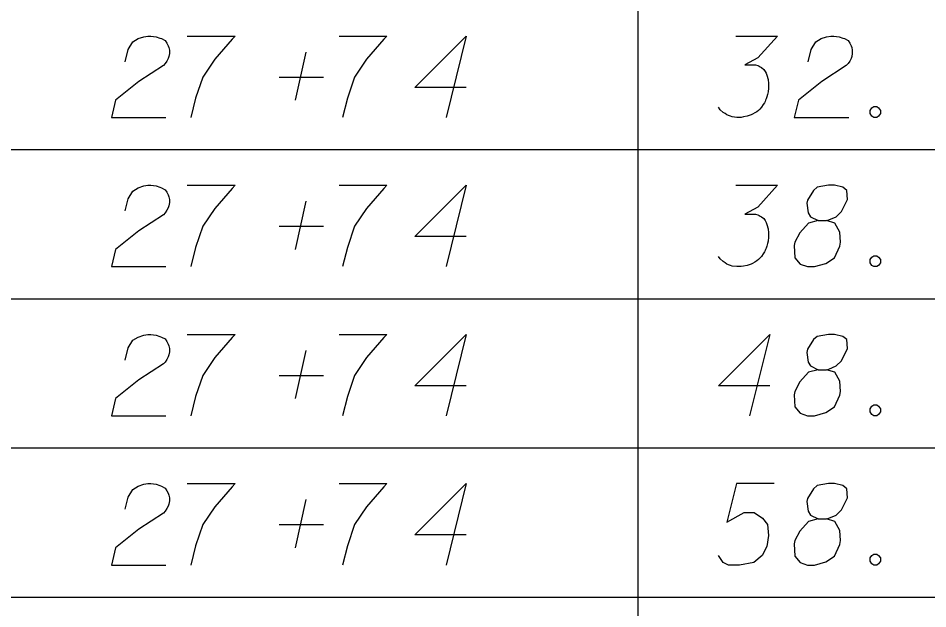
# Model space of a CAD drawing. Extents: x 2074207 to 2076812, y 516372 to 523312.
# Drawn here: x 2076345.6 to 2076399.3, y 517847.8 to 517882.7 of the extents above; entities that cross this region are included whole.
import ezdxf

# ---------------------------------------------------------------- set-up
doc = ezdxf.new("R2010")
doc.units = 0
doc.layers.add('Prop DirtTable_ Soil Test Results - Outline (Minor)', color=7, linetype='Continuous')
doc.layers.add('Prop DirtTable_ Soil Test Results - Tx (Sample Data)', color=7, linetype='Continuous')

msp = doc.modelspace()

# ---------------------------------------------------------------- linework, layer by layer
at = {"layer": 'Prop DirtTable_ Soil Test Results - Outline (Minor)'}
for p, q in [((2076382.2, 517883.718), (2076382.2, 517874.918)), ((2076260.609, 517874.918), (2076811.903, 517874.918)), ((2076260.609, 517874.918), (2076811.903, 517874.918)), ((2076382.2, 517874.918), (2076382.2, 517866.118)), ((2076260.609, 517866.118), (2076811.903, 517866.118)), ((2076260.609, 517866.118), (2076811.903, 517866.118)), ((2076382.2, 517866.118), (2076382.2, 517857.318)), ((2076260.609, 517857.318), (2076811.903, 517857.318)), ((2076260.609, 517857.318), (2076811.903, 517857.318)), ((2076382.2, 517857.318), (2076382.2, 517848.518)), ((2076260.609, 517848.518), (2076811.903, 517848.518)), ((2076260.609, 517848.518), (2076811.903, 517848.518)), ((2076382.2, 517848.518), (2076382.2, 517839.718))]:
    msp.add_line(p, q, dxfattribs=at)
at = {"layer": 'Prop DirtTable_ Soil Test Results - Tx (Sample Data)'}
for points in [[(2076351.927, 517880.095), (2076352.103, 517880.813), (2076352.386, 517881.267), (2076352.703, 517881.456), (2076353.02, 517881.569), (2076353.267, 517881.607), (2076353.444, 517881.607), (2076353.761, 517881.569), (2076353.973, 517881.493), (2076354.079, 517881.456), (2076354.29, 517881.342), (2076354.396, 517881.191), (2076354.467, 517881.04), (2076354.502, 517880.926), (2076354.537, 517880.775), (2076354.537, 517880.586), (2076354.502, 517880.397), (2076354.467, 517880.284), (2076354.396, 517880.133), (2076354.29, 517879.982), (2076354.185, 517879.868), (2076352.738, 517878.923), (2076351.363, 517877.827), (2076351.116, 517876.807), (2076354.326, 517876.807)], [(2076355.596, 517881.607), (2076358.418, 517881.607), (2076358.241, 517881.418), (2076357.218, 517880.246), (2076356.513, 517879.188), (2076356.089, 517877.941), (2076355.807, 517876.807)], [(2076364.556, 517881.607), (2076367.378, 517881.607), (2076367.201, 517881.418), (2076366.178, 517880.246), (2076365.473, 517879.188), (2076365.049, 517877.941), (2076364.767, 517876.807)], [(2076372.069, 517878.583), (2076369.036, 517878.583), (2076372.069, 517881.607), (2076370.87, 517876.807)], [(2076387.979, 517881.607), (2076390.448, 517881.607), (2076389.284, 517880.322), (2076388.508, 517879.906), (2076389.143, 517879.906), (2076389.284, 517879.868), (2076389.354, 517879.83), (2076389.425, 517879.793), (2076389.495, 517879.755), (2076389.637, 517879.641), (2076389.707, 517879.528), (2076389.778, 517879.415), (2076389.813, 517879.301), (2076389.883, 517879.037), (2076389.919, 517878.81), (2076389.919, 517878.697), (2076389.919, 517878.545), (2076389.883, 517878.319), (2076389.848, 517878.167), (2076389.813, 517878.016), (2076389.778, 517877.903), (2076389.742, 517877.827), (2076389.707, 517877.752), (2076389.672, 517877.676), (2076389.601, 517877.563), (2076389.495, 517877.412), (2076389.39, 517877.298), (2076389.319, 517877.223), (2076389.213, 517877.147), (2076389.107, 517877.071), (2076388.966, 517876.996), (2076388.896, 517876.958), (2076388.649, 517876.882), (2076388.437, 517876.845), (2076388.296, 517876.807), (2076388.049, 517876.807), (2076387.767, 517876.845), (2076387.661, 517876.882), (2076387.555, 517876.92), (2076387.449, 517876.958), (2076387.344, 517877.034), (2076387.238, 517877.109), (2076387.061, 517877.26), (2076386.956, 517877.412)], [(2076392.247, 517880.095), (2076392.423, 517880.813), (2076392.706, 517881.267), (2076393.023, 517881.456), (2076393.34, 517881.569), (2076393.587, 517881.607), (2076393.764, 517881.607), (2076394.081, 517881.569), (2076394.293, 517881.493), (2076394.399, 517881.456), (2076394.61, 517881.342), (2076394.716, 517881.191), (2076394.787, 517881.04), (2076394.822, 517880.926), (2076394.857, 517880.775), (2076394.857, 517880.586), (2076394.822, 517880.397), (2076394.787, 517880.284), (2076394.716, 517880.133), (2076394.61, 517879.982), (2076394.505, 517879.868), (2076393.058, 517878.923), (2076391.683, 517877.827), (2076391.436, 517876.807), (2076394.646, 517876.807)], [(2076361.98, 517877.827), (2076362.615, 517880.662)], [(2076361.028, 517879.188), (2076363.638, 517879.188)], [(2076396.127, 517877.449), (2076396.304, 517877.449), (2076396.409, 517877.374), (2076396.515, 517877.223), (2076396.515, 517877.034), (2076396.409, 517876.882), (2076396.304, 517876.807), (2076396.127, 517876.807), (2076396.021, 517876.882), (2076395.916, 517877.034), (2076395.916, 517877.223), (2076396.021, 517877.374), (2076396.127, 517877.449)], [(2076351.927, 517871.295), (2076352.103, 517872.013), (2076352.386, 517872.467), (2076352.703, 517872.656), (2076353.02, 517872.769), (2076353.267, 517872.807), (2076353.444, 517872.807), (2076353.761, 517872.769), (2076353.973, 517872.693), (2076354.079, 517872.656), (2076354.29, 517872.542), (2076354.396, 517872.391), (2076354.467, 517872.24), (2076354.502, 517872.126), (2076354.537, 517871.975), (2076354.537, 517871.786), (2076354.502, 517871.597), (2076354.467, 517871.484), (2076354.396, 517871.333), (2076354.29, 517871.182), (2076354.185, 517871.068), (2076352.738, 517870.123), (2076351.363, 517869.027), (2076351.116, 517868.007), (2076354.326, 517868.007)], [(2076355.596, 517872.807), (2076358.418, 517872.807), (2076358.241, 517872.618), (2076357.218, 517871.446), (2076356.513, 517870.388), (2076356.089, 517869.141), (2076355.807, 517868.007)], [(2076364.556, 517872.807), (2076367.378, 517872.807), (2076367.201, 517872.618), (2076366.178, 517871.446), (2076365.473, 517870.388), (2076365.049, 517869.141), (2076364.767, 517868.007)], [(2076372.069, 517869.783), (2076369.036, 517869.783), (2076372.069, 517872.807), (2076370.87, 517868.007)], [(2076387.979, 517872.807), (2076390.448, 517872.807), (2076389.284, 517871.522), (2076388.508, 517871.106), (2076389.143, 517871.106), (2076389.284, 517871.068), (2076389.354, 517871.03), (2076389.425, 517870.993), (2076389.495, 517870.955), (2076389.637, 517870.841), (2076389.707, 517870.728), (2076389.778, 517870.615), (2076389.813, 517870.501), (2076389.883, 517870.237), (2076389.919, 517870.01), (2076389.919, 517869.897), (2076389.919, 517869.745), (2076389.883, 517869.519), (2076389.848, 517869.367), (2076389.813, 517869.216), (2076389.778, 517869.103), (2076389.742, 517869.027), (2076389.707, 517868.952), (2076389.672, 517868.876), (2076389.601, 517868.763), (2076389.495, 517868.612), (2076389.39, 517868.498), (2076389.319, 517868.423), (2076389.213, 517868.347), (2076389.107, 517868.271), (2076388.966, 517868.196), (2076388.896, 517868.158), (2076388.649, 517868.082), (2076388.437, 517868.045), (2076388.296, 517868.007), (2076388.049, 517868.007), (2076387.767, 517868.045), (2076387.661, 517868.082), (2076387.555, 517868.12), (2076387.449, 517868.158), (2076387.344, 517868.234), (2076387.238, 517868.309), (2076387.061, 517868.46), (2076386.956, 517868.612)], [(2076392.847, 517870.728), (2076393.34, 517870.728), (2076393.482, 517870.766), (2076393.905, 517870.955), (2076394.222, 517871.257), (2076394.575, 517871.975), (2076394.54, 517872.504), (2076394.293, 517872.693), (2076393.799, 517872.807), (2076393.446, 517872.807), (2076392.776, 517872.693), (2076392.564, 517872.504), (2076392.212, 517871.938), (2076392.176, 517871.749), (2076392.247, 517871.182), (2076392.388, 517870.955), (2076392.847, 517870.728), (2076392.282, 517870.577), (2076391.753, 517870.01), (2076391.471, 517869.443), (2076391.436, 517869.254), (2076391.471, 517868.536), (2076391.788, 517868.158), (2076392.212, 517868.007), (2076392.635, 517868.007), (2076393.305, 517868.196), (2076393.799, 517868.536), (2076394.117, 517869.216), (2076394.152, 517869.443), (2076394.117, 517870.048), (2076393.834, 517870.577), (2076393.34, 517870.728)], [(2076361.98, 517869.027), (2076362.615, 517871.862)], [(2076361.028, 517870.388), (2076363.638, 517870.388)], [(2076396.127, 517868.649), (2076396.304, 517868.649), (2076396.409, 517868.574), (2076396.515, 517868.423), (2076396.515, 517868.234), (2076396.409, 517868.082), (2076396.304, 517868.007), (2076396.127, 517868.007), (2076396.021, 517868.082), (2076395.916, 517868.234), (2076395.916, 517868.423), (2076396.021, 517868.574), (2076396.127, 517868.649)], [(2076351.927, 517862.495), (2076352.103, 517863.213), (2076352.386, 517863.667), (2076352.703, 517863.856), (2076353.02, 517863.969), (2076353.267, 517864.007), (2076353.444, 517864.007), (2076353.761, 517863.969), (2076353.973, 517863.893), (2076354.079, 517863.856), (2076354.29, 517863.742), (2076354.396, 517863.591), (2076354.467, 517863.44), (2076354.502, 517863.326), (2076354.537, 517863.175), (2076354.537, 517862.986), (2076354.502, 517862.797), (2076354.467, 517862.684), (2076354.396, 517862.533), (2076354.29, 517862.382), (2076354.185, 517862.268), (2076352.738, 517861.323), (2076351.363, 517860.227), (2076351.116, 517859.207), (2076354.326, 517859.207)], [(2076355.596, 517864.007), (2076358.418, 517864.007), (2076358.241, 517863.818), (2076357.218, 517862.646), (2076356.513, 517861.588), (2076356.089, 517860.341), (2076355.807, 517859.207)], [(2076364.556, 517864.007), (2076367.378, 517864.007), (2076367.201, 517863.818), (2076366.178, 517862.646), (2076365.473, 517861.588), (2076365.049, 517860.341), (2076364.767, 517859.207)], [(2076372.069, 517860.983), (2076369.036, 517860.983), (2076372.069, 517864.007), (2076370.87, 517859.207)], [(2076389.989, 517860.983), (2076386.956, 517860.983), (2076389.989, 517864.007), (2076388.79, 517859.207)], [(2076392.847, 517861.928), (2076393.34, 517861.928), (2076393.482, 517861.966), (2076393.905, 517862.155), (2076394.222, 517862.457), (2076394.575, 517863.175), (2076394.54, 517863.704), (2076394.293, 517863.893), (2076393.799, 517864.007), (2076393.446, 517864.007), (2076392.776, 517863.893), (2076392.564, 517863.704), (2076392.212, 517863.138), (2076392.176, 517862.949), (2076392.247, 517862.382), (2076392.388, 517862.155), (2076392.847, 517861.928), (2076392.282, 517861.777), (2076391.753, 517861.21), (2076391.471, 517860.643), (2076391.436, 517860.454), (2076391.471, 517859.736), (2076391.788, 517859.358), (2076392.212, 517859.207), (2076392.635, 517859.207), (2076393.305, 517859.396), (2076393.799, 517859.736), (2076394.117, 517860.416), (2076394.152, 517860.643), (2076394.117, 517861.248), (2076393.834, 517861.777), (2076393.34, 517861.928)], [(2076361.98, 517860.227), (2076362.615, 517863.062)], [(2076361.028, 517861.588), (2076363.638, 517861.588)], [(2076396.127, 517859.849), (2076396.304, 517859.849), (2076396.409, 517859.774), (2076396.515, 517859.623), (2076396.515, 517859.434), (2076396.409, 517859.282), (2076396.304, 517859.207), (2076396.127, 517859.207), (2076396.021, 517859.282), (2076395.916, 517859.434), (2076395.916, 517859.623), (2076396.021, 517859.774), (2076396.127, 517859.849)], [(2076351.927, 517853.695), (2076352.103, 517854.413), (2076352.386, 517854.867), (2076352.703, 517855.056), (2076353.02, 517855.169), (2076353.267, 517855.207), (2076353.444, 517855.207), (2076353.761, 517855.169), (2076353.973, 517855.093), (2076354.079, 517855.056), (2076354.29, 517854.942), (2076354.396, 517854.791), (2076354.467, 517854.64), (2076354.502, 517854.526), (2076354.537, 517854.375), (2076354.537, 517854.186), (2076354.502, 517853.997), (2076354.467, 517853.884), (2076354.396, 517853.733), (2076354.29, 517853.582), (2076354.185, 517853.468), (2076352.738, 517852.523), (2076351.363, 517851.427), (2076351.116, 517850.407), (2076354.326, 517850.407)], [(2076355.596, 517855.207), (2076358.418, 517855.207), (2076358.241, 517855.018), (2076357.218, 517853.846), (2076356.513, 517852.788), (2076356.089, 517851.541), (2076355.807, 517850.407)], [(2076364.556, 517855.207), (2076367.378, 517855.207), (2076367.201, 517855.018), (2076366.178, 517853.846), (2076365.473, 517852.788), (2076365.049, 517851.541), (2076364.767, 517850.407)], [(2076372.069, 517852.183), (2076369.036, 517852.183), (2076372.069, 517855.207), (2076370.87, 517850.407)], [(2076390.236, 517855.207), (2076388.014, 517855.207), (2076387.449, 517852.939), (2076388.472, 517853.506), (2076389.072, 517853.506), (2076389.566, 517853.166), (2076389.848, 517852.788), (2076389.919, 517852.145), (2076389.813, 517851.503), (2076389.531, 517850.974), (2076389.037, 517850.558), (2076388.19, 517850.407), (2076387.555, 517850.407), (2076387.238, 517850.558), (2076386.956, 517850.974)], [(2076392.847, 517853.128), (2076393.34, 517853.128), (2076393.482, 517853.166), (2076393.905, 517853.355), (2076394.222, 517853.657), (2076394.575, 517854.375), (2076394.54, 517854.904), (2076394.293, 517855.093), (2076393.799, 517855.207), (2076393.446, 517855.207), (2076392.776, 517855.093), (2076392.564, 517854.904), (2076392.212, 517854.338), (2076392.176, 517854.149), (2076392.247, 517853.582), (2076392.388, 517853.355), (2076392.847, 517853.128), (2076392.282, 517852.977), (2076391.753, 517852.41), (2076391.471, 517851.843), (2076391.436, 517851.654), (2076391.471, 517850.936), (2076391.788, 517850.558), (2076392.212, 517850.407), (2076392.635, 517850.407), (2076393.305, 517850.596), (2076393.799, 517850.936), (2076394.117, 517851.616), (2076394.152, 517851.843), (2076394.117, 517852.448), (2076393.834, 517852.977), (2076393.34, 517853.128)], [(2076361.98, 517851.427), (2076362.615, 517854.262)], [(2076361.028, 517852.788), (2076363.638, 517852.788)], [(2076396.127, 517851.049), (2076396.304, 517851.049), (2076396.409, 517850.974), (2076396.515, 517850.823), (2076396.515, 517850.634), (2076396.409, 517850.482), (2076396.304, 517850.407), (2076396.127, 517850.407), (2076396.021, 517850.482), (2076395.916, 517850.634), (2076395.916, 517850.823), (2076396.021, 517850.974), (2076396.127, 517851.049)]]:
    msp.add_lwpolyline(points, dxfattribs=at)

doc.saveas('drawing.dxf')
